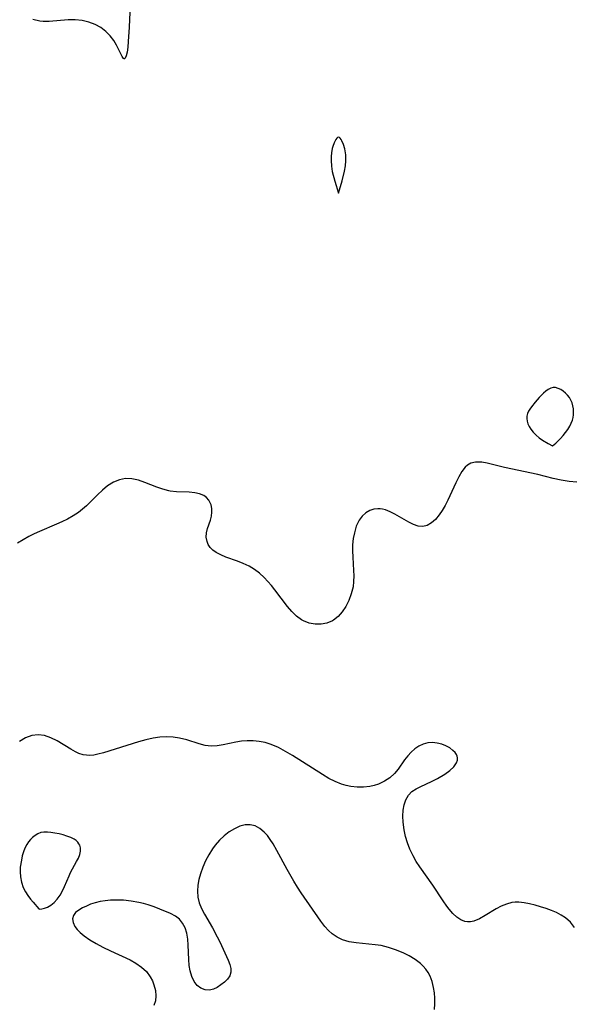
# Model space of a CAD drawing. Header units: metres. Extents: x 1073367 to 1082519, y 1569854 to 1574957.
# Tile 285 of 656: x 1076534 to 1076664, y 1572586 to 1572816. Entities that reach past the tile are written whole.
import ezdxf

# ---------------------------------------------------------------- set-up
doc = ezdxf.new("R2010")
doc.units = ezdxf.units.M
doc.layers.add('CGG_CurvaNivelLidar_v1', color=253, linetype='Continuous', lineweight=30)

msp = doc.modelspace()

# ---------------------------------------------------------------- linework, layer by layer
at = {"layer": 'CGG_CurvaNivelLidar_v1'}
for p, q in [((1076559.9324, 1572821.7924, 68.5), (1076559.5958, 1572814.3714, 68.5)), ((1076538.7221, 1572815.7825, 68.5), (1076537.0714, 1572816.1708, 68.5)), ((1076539.4566, 1572815.7024, 68.5), (1076538.7221, 1572815.7825, 68.5)), ((1076545.3319, 1572816.0495, 68.5), (1076540.895, 1572815.6904, 68.5)), ((1076546.9581, 1572816.0466, 68.5), (1076545.3319, 1572816.0495, 68.5)), ((1076548.5705, 1572815.8915, 68.5), (1076546.9581, 1572816.0466, 68.5)), ((1076550.1411, 1572815.5586, 68.5), (1076548.5705, 1572815.8915, 68.5)), ((1076540.895, 1572815.6904, 68.5), (1076539.4566, 1572815.7024, 68.5)), ((1076551.6241, 1572815.0172, 68.5), (1076550.1411, 1572815.5586, 68.5)), ((1076552.9364, 1572814.2745, 68.5), (1076551.6241, 1572815.0172, 68.5)), ((1076554.1168, 1572813.3546, 68.5), (1076552.9364, 1572814.2745, 68.5)), ((1076559.5958, 1572814.3714, 68.5), (1076559.3686, 1572811.007, 68.5)), ((1076555.149, 1572812.3051, 68.5), (1076554.1168, 1572813.3546, 68.5)), ((1076555.9639, 1572811.2401, 68.5), (1076555.149, 1572812.3051, 68.5)), ((1076556.6022, 1572810.1888, 68.5), (1076555.9639, 1572811.2401, 68.5)), ((1076557.9234, 1572807.5406, 68.5), (1076556.6022, 1572810.1888, 68.5)), ((1076559.2363, 1572809.6641, 68.5), (1076559.0787, 1572808.5163, 68.5)), ((1076559.3686, 1572811.007, 68.5), (1076559.2363, 1572809.6641, 68.5)), ((1076558.2459, 1572807.0813, 68.5), (1076557.9234, 1572807.5406, 68.5)), ((1076558.3921, 1572806.9834, 68.5), (1076558.2459, 1572807.0813, 68.5)), ((1076558.4808, 1572806.9731, 68.5), (1076558.3921, 1572806.9834, 68.5)), ((1076558.5702, 1572807.0093, 68.5), (1076558.4808, 1572806.9731, 68.5)), ((1076558.6517, 1572807.0888, 68.5), (1076558.5702, 1572807.0093, 68.5)), ((1076558.8876, 1572807.6297, 68.5), (1076558.6517, 1572807.0888, 68.5)), ((1076559.0787, 1572808.5163, 68.5), (1076558.8876, 1572807.6297, 68.5)), ((1076608.0932, 1572788.4194, 69), (1076607.8943, 1572788.1335, 69)), ((1076608.295, 1572788.614, 69), (1076608.0932, 1572788.4194, 69)), ((1076608.498, 1572788.6867, 69), (1076608.295, 1572788.614, 69)), ((1076608.7012, 1572788.6128, 69), (1076608.498, 1572788.6867, 69)), ((1076608.9029, 1572788.4165, 69), (1076608.7012, 1572788.6128, 69)), ((1076609.1014, 1572788.1286, 69), (1076608.9029, 1572788.4165, 69)), ((1076607.0356, 1572785.9765, 69), (1076606.8536, 1572785.0286, 69)), ((1076607.1763, 1572786.4656, 69), (1076607.0356, 1572785.9765, 69)), ((1076607.5136, 1572787.3754, 69), (1076607.1763, 1572786.4656, 69)), ((1076607.8943, 1572788.1335, 69), (1076607.5136, 1572787.3754, 69)), ((1076609.2952, 1572787.7725, 69), (1076609.1014, 1572788.1286, 69)), ((1076609.658, 1572786.9227, 69), (1076609.2952, 1572787.7725, 69)), ((1076609.9619, 1572785.9606, 69), (1076609.658, 1572786.9227, 69)), ((1076610.0769, 1572785.4532, 69), (1076609.9619, 1572785.9606, 69)), ((1076606.7765, 1572784.1249, 69), (1076606.7568, 1572783.2125, 69)), ((1076606.8536, 1572785.0286, 69), (1076606.7765, 1572784.1249, 69)), ((1076610.196, 1572784.571, 69), (1076610.0769, 1572785.4532, 69)), ((1076610.2342, 1572783.6701, 69), (1076610.196, 1572784.571, 69)), ((1076610.2213, 1572783.1028, 69), (1076610.2342, 1572783.6701, 69)), ((1076606.7568, 1572783.2125, 69), (1076606.8292, 1572781.849, 69)), ((1076606.8292, 1572781.849, 69), (1076607.041, 1572780.6251, 69)), ((1076609.8941, 1572780.7379, 69), (1076610.1187, 1572781.9695, 69)), ((1076610.1187, 1572781.9695, 69), (1076610.2213, 1572783.1028, 69)), ((1076607.041, 1572780.6251, 69), (1076607.6316, 1572778.4131, 69)), ((1076609.3218, 1572778.4917, 69), (1076609.8941, 1572780.7379, 69)), ((1076607.6316, 1572778.4131, 69), (1076608.5, 1572775.6124, 69)), ((1076608.5, 1572775.6124, 69), (1076609.3218, 1572778.4917, 69)), ((1076655.9172, 1572728.359, 69), (1076655.3945, 1572727.8144, 69)), ((1076656.4481, 1572728.8699, 69), (1076655.9172, 1572728.359, 69)), ((1076656.9868, 1572729.3313, 69), (1076656.4481, 1572728.8699, 69)), ((1076657.5338, 1572729.7214, 69), (1076656.9868, 1572729.3313, 69)), ((1076658.0905, 1572730.011, 69), (1076657.5338, 1572729.7214, 69)), ((1076658.6593, 1572730.1612, 69), (1076658.0905, 1572730.011, 69)), ((1076659.247, 1572730.1387, 69), (1076658.6593, 1572730.1612, 69)), ((1076659.8404, 1572729.9702, 69), (1076659.247, 1572730.1387, 69)), ((1076660.4297, 1572729.691, 69), (1076659.8404, 1572729.9702, 69)), ((1076661.0037, 1572729.3255, 69), (1076660.4297, 1572729.691, 69)), ((1076661.5491, 1572728.8891, 69), (1076661.0037, 1572729.3255, 69)), ((1076662.049, 1572728.3891, 69), (1076661.5491, 1572728.8891, 69)), ((1076662.4815, 1572727.8257, 69), (1076662.049, 1572728.3891, 69)), ((1076654.4395, 1572726.734, 69), (1076653.6137, 1572725.684, 69)), ((1076655.3945, 1572727.8144, 69), (1076654.4395, 1572726.734, 69)), ((1076662.8154, 1572727.2216, 69), (1076662.4815, 1572727.8257, 69)), ((1076663.0747, 1572726.571, 69), (1076662.8154, 1572727.2216, 69)), ((1076663.268, 1572725.8889, 69), (1076663.0747, 1572726.571, 69)), ((1076652.693, 1572724.0628, 69), (1076652.5463, 1572723.506, 69)), ((1076652.9361, 1572724.6102, 69), (1076652.693, 1572724.0628, 69)), ((1076653.2495, 1572725.1502, 69), (1076652.9361, 1572724.6102, 69)), ((1076653.6137, 1572725.684, 69), (1076653.2495, 1572725.1502, 69)), ((1076663.3972, 1572725.1868, 69), (1076663.268, 1572725.8889, 69)), ((1076663.3441, 1572723.1345, 69), (1076663.4385, 1572723.7606, 69)), ((1076663.4581, 1572724.4745, 69), (1076663.3972, 1572725.1868, 69)), ((1076663.4385, 1572723.7606, 69), (1076663.4581, 1572724.4745, 69)), ((1076652.5463, 1572723.506, 69), (1076652.5196, 1572722.9125, 69)), ((1076652.5196, 1572722.9125, 69), (1076652.6048, 1572722.3113, 69)), ((1076652.6048, 1572722.3113, 69), (1076652.7795, 1572721.7084, 69)), ((1076652.7795, 1572721.7084, 69), (1076653.0589, 1572721.0839, 69)), ((1076662.5416, 1572721.1093, 69), (1076662.9116, 1572721.8299, 69)), ((1076662.9116, 1572721.8299, 69), (1076663.1806, 1572722.5086, 69)), ((1076663.1806, 1572722.5086, 69), (1076663.3441, 1572723.1345, 69)), ((1076653.0589, 1572721.0839, 69), (1076653.4833, 1572720.4121, 69)), ((1076653.4833, 1572720.4121, 69), (1076654.0309, 1572719.7285, 69)), ((1076654.0309, 1572719.7285, 69), (1076654.6779, 1572719.0689, 69)), ((1076660.9714, 1572718.931, 69), (1076661.5693, 1572719.6537, 69)), ((1076661.5693, 1572719.6537, 69), (1076662.0882, 1572720.3747, 69)), ((1076662.0882, 1572720.3747, 69), (1076662.5416, 1572721.1093, 69)), ((1076654.6779, 1572719.0689, 69), (1076655.408, 1572718.4532, 69)), ((1076655.408, 1572718.4532, 69), (1076656.1623, 1572717.9059, 69)), ((1076656.1623, 1572717.9059, 69), (1076657.5387, 1572717.0541, 69)), ((1076657.5387, 1572717.0541, 69), (1076658.5, 1572716.542, 69)), ((1076658.5, 1572716.542, 69), (1076659.2599, 1572717.2071, 69)), ((1076659.2599, 1572717.2071, 69), (1076660.3611, 1572718.2704, 69)), ((1076660.3611, 1572718.2704, 69), (1076660.9714, 1572718.931, 69)), ((1076639.4525, 1572712.4817, 69), (1076638.6682, 1572712.0258, 69)), ((1076640.5489, 1572712.7486, 69), (1076639.4525, 1572712.4817, 69)), ((1076641.2398, 1572712.7618, 69), (1076640.5489, 1572712.7486, 69)), ((1076641.9633, 1572712.6944, 69), (1076641.2398, 1572712.7618, 69)), ((1076643.2724, 1572712.4583, 69), (1076641.9633, 1572712.6944, 69)), ((1076647.298, 1572711.5078, 69), (1076643.2724, 1572712.4583, 69)), ((1076637.3573, 1572710.567, 69), (1076636.613, 1572709.312, 69)), ((1076638.1223, 1572711.5333, 69), (1076637.3573, 1572710.567, 69)), ((1076638.6682, 1572712.0258, 69), (1076638.1223, 1572711.5333, 69)), ((1076655.0926, 1572709.8195, 69), (1076647.298, 1572711.5078, 69)), ((1076555.8873, 1572708.0299, 69), (1076554.5452, 1572707.2068, 69)), ((1076557.2991, 1572708.6041, 69), (1076555.8873, 1572708.0299, 69)), ((1076558.7589, 1572708.8778, 69), (1076557.2991, 1572708.6041, 69)), ((1076560.2345, 1572708.8145, 69), (1076558.7589, 1572708.8778, 69)), ((1076561.7276, 1572708.4926, 69), (1076560.2345, 1572708.8145, 69)), ((1076563.2279, 1572708.0016, 69), (1076561.7276, 1572708.4926, 69)), ((1076566.021, 1572706.9106, 69), (1076563.2279, 1572708.0016, 69)), ((1076635.9237, 1572707.9125, 69), (1076634.0887, 1572703.8693, 69)), ((1076636.613, 1572709.312, 69), (1076635.9237, 1572707.9125, 69)), ((1076658.6345, 1572708.9255, 69), (1076655.0926, 1572709.8195, 69)), ((1076660.515, 1572708.5328, 69), (1076658.6345, 1572708.9255, 69)), ((1076662.4225, 1572708.2375, 69), (1076660.515, 1572708.5328, 69)), ((1076664.1981, 1572708.0521, 69), (1076662.4225, 1572708.2375, 69)), ((1076553.3307, 1572706.2189, 69), (1076552.1685, 1572705.1057, 69)), ((1076554.5452, 1572707.2068, 69), (1076553.3307, 1572706.2189, 69)), ((1076567.42, 1572706.414, 69), (1076566.021, 1572706.9106, 69)), ((1076568.8232, 1572706.0392, 69), (1076567.42, 1572706.414, 69)), ((1076569.1683, 1572705.9738, 69), (1076568.8232, 1572706.0392, 69)), ((1076570.6559, 1572705.8054, 69), (1076569.1683, 1572705.9738, 69)), ((1076573.5753, 1572705.7088, 69), (1076570.6559, 1572705.8054, 69)), ((1076574.9436, 1572705.5934, 69), (1076573.5753, 1572705.7088, 69)), ((1076576.0501, 1572705.3563, 69), (1076574.9436, 1572705.5934, 69)), ((1076577.0259, 1572704.9421, 69), (1076576.0501, 1572705.3563, 69)), ((1076550.323, 1572703.2163, 69), (1076549.5958, 1572702.5173, 69)), ((1076552.1685, 1572705.1057, 69), (1076550.323, 1572703.2163, 69)), ((1076577.6862, 1572704.4544, 69), (1076577.0259, 1572704.9421, 69)), ((1076578.2164, 1572703.8427, 69), (1076577.6862, 1572704.4544, 69)), ((1076578.7283, 1572702.7816, 69), (1076578.2164, 1572703.8427, 69)), ((1076634.0887, 1572703.8693, 69), (1076633.4499, 1572702.6329, 69)), ((1076547.7028, 1572700.9902, 69), (1076546.4783, 1572700.1806, 69)), ((1076548.6781, 1572701.7286, 69), (1076547.7028, 1572700.9902, 69)), ((1076549.5958, 1572702.5173, 69), (1076548.6781, 1572701.7286, 69)), ((1076578.9017, 1572701.9404, 69), (1076578.7283, 1572702.7816, 69)), ((1076578.7939, 1572700.125, 69), (1076578.9224, 1572701.0598, 69)), ((1076578.9224, 1572701.0598, 69), (1076578.9017, 1572701.9404, 69)), ((1076614.8602, 1572700.8728, 69), (1076614.0185, 1572700.1197, 69)), ((1076615.8147, 1572701.4269, 69), (1076614.8602, 1572700.8728, 69)), ((1076616.7491, 1572701.734, 69), (1076615.8147, 1572701.4269, 69)), ((1076617.7293, 1572701.8541, 69), (1076616.7491, 1572701.734, 69)), ((1076618.2508, 1572701.84, 69), (1076617.7293, 1572701.8541, 69)), ((1076618.8031, 1572701.7654, 69), (1076618.2508, 1572701.84, 69)), ((1076619.5127, 1572701.5853, 69), (1076618.8031, 1572701.7654, 69)), ((1076620.5915, 1572701.1636, 69), (1076619.5127, 1572701.5853, 69)), ((1076621.6613, 1572700.617, 69), (1076620.5915, 1572701.1636, 69)), ((1076632.7626, 1572701.4628, 69), (1076632.0214, 1572700.3892, 69)), ((1076633.4499, 1572702.6329, 69), (1076632.7626, 1572701.4628, 69)), ((1076543.8598, 1572698.7734, 69), (1076542.6269, 1572698.2257, 69)), ((1076545.1938, 1572699.4422, 69), (1076543.8598, 1572698.7734, 69)), ((1076546.4783, 1572700.1806, 69), (1076545.1938, 1572699.4422, 69)), ((1076577.9064, 1572697.2438, 69), (1076578.5561, 1572699.1933, 69)), ((1076578.5561, 1572699.1933, 69), (1076578.7939, 1572700.125, 69)), ((1076613.3161, 1572699.1896, 69), (1076612.6575, 1572697.8008, 69)), ((1076614.0185, 1572700.1197, 69), (1076613.3161, 1572699.1896, 69)), ((1076624.9097, 1572698.6919, 69), (1076621.6613, 1572700.617, 69)), ((1076626.0319, 1572698.1325, 69), (1076624.9097, 1572698.6919, 69)), ((1076630.2084, 1572698.5355, 69), (1076629.2214, 1572697.953, 69)), ((1076631.145, 1572699.3644, 69), (1076630.2084, 1572698.5355, 69)), ((1076632.0214, 1572700.3892, 69), (1076631.145, 1572699.3644, 69)), ((1076538.6492, 1572696.5578, 69), (1076537.3964, 1572695.9906, 69)), ((1076542.6269, 1572698.2257, 69), (1076538.6492, 1572696.5578, 69)), ((1076577.5976, 1572695.2066, 69), (1076577.6527, 1572696.2152, 69)), ((1076577.6527, 1572696.2152, 69), (1076577.9064, 1572697.2438, 69)), ((1076612.2019, 1572696.231, 69), (1076611.9477, 1572694.8573, 69)), ((1076612.6575, 1572697.8008, 69), (1076612.2019, 1572696.231, 69)), ((1076627.1274, 1572697.7653, 69), (1076626.0319, 1572698.1325, 69)), ((1076628.1912, 1572697.681, 69), (1076627.1274, 1572697.7653, 69)), ((1076629.2214, 1572697.953, 69), (1076628.1912, 1572697.681, 69)), ((1076534.7876, 1572694.6105, 69), (1076533.4504, 1572693.7731, 69)), ((1076536.1628, 1572695.3787, 69), (1076534.7876, 1572694.6105, 69)), ((1076537.3964, 1572695.9906, 69), (1076536.1628, 1572695.3787, 69)), ((1076577.768, 1572694.2159, 69), (1076577.5976, 1572695.2066, 69)), ((1076578.079, 1572693.4719, 69), (1076577.768, 1572694.2159, 69)), ((1076611.9477, 1572694.8573, 69), (1076611.8048, 1572693.4262, 69)), ((1076578.5392, 1572692.785, 69), (1076578.079, 1572693.4719, 69)), ((1076579.1467, 1572692.1624, 69), (1076578.5392, 1572692.785, 69)), ((1076579.8768, 1572691.621, 69), (1076579.1467, 1572692.1624, 69)), ((1076580.9667, 1572691.0403, 69), (1076579.8768, 1572691.621, 69)), ((1076611.8048, 1572693.4262, 69), (1076611.7789, 1572691.9867, 69)), ((1076611.7789, 1572691.9867, 69), (1076611.8309, 1572690.5236, 69)), ((1076582.1804, 1572690.5467, 69), (1076580.9667, 1572691.0403, 69)), ((1076584.8681, 1572689.6039, 69), (1076582.1804, 1572690.5467, 69)), ((1076586.2461, 1572689.0739, 69), (1076584.8681, 1572689.6039, 69)), ((1076611.8309, 1572690.5236, 69), (1076612.0132, 1572687.4227, 69)), ((1076587.5963, 1572688.4355, 69), (1076586.2461, 1572689.0739, 69)), ((1076588.8385, 1572687.6767, 69), (1076587.5963, 1572688.4355, 69)), ((1076590.019, 1572686.7842, 69), (1076588.8385, 1572687.6767, 69)), ((1076612.0132, 1572687.4227, 69), (1076612.0539, 1572686.1332, 69)), ((1076591.1321, 1572685.7758, 69), (1076590.019, 1572686.7842, 69)), ((1076592.0087, 1572684.855, 69), (1076591.1321, 1572685.7758, 69)), ((1076592.8438, 1572683.8813, 69), (1076592.0087, 1572684.855, 69)), ((1076612.0278, 1572684.8651, 69), (1076611.8977, 1572683.6268, 69)), ((1076612.0539, 1572686.1332, 69), (1076612.0278, 1572684.8651, 69)), ((1076593.6475, 1572682.8724, 69), (1076592.8438, 1572683.8813, 69)), ((1076596.5672, 1572679.0277, 69), (1076593.6475, 1572682.8724, 69)), ((1076611.8977, 1572683.6268, 69), (1076611.4982, 1572681.9643, 69)), ((1076610.8921, 1572680.3826, 69), (1076610.1898, 1572678.9979, 69)), ((1076611.4982, 1572681.9643, 69), (1076610.8921, 1572680.3826, 69)), ((1076597.6083, 1572677.8049, 69), (1076596.5672, 1572679.0277, 69)), ((1076598.7053, 1572676.7306, 69), (1076597.6083, 1572677.8049, 69)), ((1076609.3655, 1572677.7338, 69), (1076608.4143, 1572676.6406, 69)), ((1076610.1898, 1572678.9979, 69), (1076609.3655, 1572677.7338, 69)), ((1076599.8901, 1572675.873, 69), (1076598.7053, 1572676.7306, 69)), ((1076600.3048, 1572675.6508, 69), (1076599.8901, 1572675.873, 69)), ((1076601.6402, 1572675.1518, 69), (1076600.3048, 1572675.6508, 69)), ((1076607.0692, 1572675.6367, 69), (1076605.799, 1572675.133, 69)), ((1076607.3225, 1572675.7824, 69), (1076607.0692, 1572675.6367, 69)), ((1076608.4143, 1572676.6406, 69), (1076607.3225, 1572675.7824, 69)), ((1076603.0336, 1572674.905, 69), (1076601.6402, 1572675.1518, 69)), ((1076604.4363, 1572674.897, 69), (1076603.0336, 1572674.905, 69)), ((1076605.799, 1572675.133, 69), (1076604.4363, 1572674.897, 69)), ((1076535.3468, 1572648.3061, 69.5), (1076533.9154, 1572647.4943, 69.5)), ((1076536.8218, 1572648.8382, 69.5), (1076535.3468, 1572648.3061, 69.5)), ((1076538.3177, 1572649.0287, 69.5), (1076536.8218, 1572648.8382, 69.5)), ((1076539.8032, 1572648.8312, 69.5), (1076538.3177, 1572649.0287, 69.5)), ((1076541.2751, 1572648.3277, 69.5), (1076539.8032, 1572648.8312, 69.5)), ((1076542.7192, 1572647.6132, 69.5), (1076541.2751, 1572648.3277, 69.5)), ((1076563.4525, 1572647.8826, 69.5), (1076561.7936, 1572647.425, 69.5)), ((1076565.2206, 1572648.2627, 69.5), (1076563.4525, 1572647.8826, 69.5)), ((1076566.7774, 1572648.4796, 69.5), (1076565.2206, 1572648.2627, 69.5)), ((1076568.3234, 1572648.5545, 69.5), (1076566.7774, 1572648.4796, 69.5)), ((1076569.8581, 1572648.4635, 69.5), (1076568.3234, 1572648.5545, 69.5)), ((1076571.363, 1572648.2311, 69.5), (1076569.8581, 1572648.4635, 69.5)), ((1076573.0184, 1572647.8373, 69.5), (1076571.363, 1572648.2311, 69.5)), ((1076575.9396, 1572646.9322, 69.5), (1076573.0184, 1572647.8373, 69.5)), ((1076545.9601, 1572645.6377, 69.5), (1076542.7192, 1572647.6132, 69.5)), ((1076547.0343, 1572645.0493, 69.5), (1076545.9601, 1572645.6377, 69.5)), ((1076561.7936, 1572647.425, 69.5), (1076553.5953, 1572644.8192, 69.5)), ((1076577.359, 1572646.5684, 69.5), (1076575.9396, 1572646.9322, 69.5)), ((1076578.7189, 1572646.3931, 69.5), (1076577.359, 1572646.5684, 69.5)), ((1076580.1474, 1572646.4519, 69.5), (1076578.7189, 1572646.3931, 69.5)), ((1076581.5691, 1572646.6816, 69.5), (1076580.1474, 1572646.4519, 69.5)), ((1076584.506, 1572647.3033, 69.5), (1076581.5691, 1572646.6816, 69.5)), ((1076585.8348, 1572647.5121, 69.5), (1076584.506, 1572647.3033, 69.5)), ((1076587.187, 1572647.6329, 69.5), (1076585.8348, 1572647.5121, 69.5)), ((1076588.5524, 1572647.6391, 69.5), (1076587.187, 1572647.6329, 69.5)), ((1076589.9811, 1572647.4978, 69.5), (1076588.5524, 1572647.6391, 69.5)), ((1076591.401, 1572647.2069, 69.5), (1076589.9811, 1572647.4978, 69.5)), ((1076592.7993, 1572646.7688, 69.5), (1076591.401, 1572647.2069, 69.5)), ((1076594.4779, 1572646.0359, 69.5), (1076592.7993, 1572646.7688, 69.5)), ((1076596.122, 1572645.1455, 69.5), (1076594.4779, 1572646.0359, 69.5)), ((1076626.3465, 1572645.7292, 69.5), (1076625.4777, 1572644.965, 69.5)), ((1076627.3035, 1572646.367, 69.5), (1076626.3465, 1572645.7292, 69.5)), ((1076628.318, 1572646.8407, 69.5), (1076627.3035, 1572646.367, 69.5)), ((1076629.3706, 1572647.1247, 69.5), (1076628.318, 1572646.8407, 69.5)), ((1076630.4767, 1572647.1988, 69.5), (1076629.3706, 1572647.1247, 69.5)), ((1076631.5775, 1572647.0808, 69.5), (1076630.4767, 1572647.1988, 69.5)), ((1076632.6455, 1572646.8075, 69.5), (1076631.5775, 1572647.0808, 69.5)), ((1076633.6146, 1572646.4254, 69.5), (1076632.6455, 1572646.8075, 69.5)), ((1076634.4955, 1572645.9491, 69.5), (1076633.6146, 1572646.4254, 69.5)), ((1076635.2537, 1572645.3964, 69.5), (1076634.4955, 1572645.9491, 69.5)), ((1076547.8336, 1572644.6897, 69.5), (1076547.0343, 1572645.0493, 69.5)), ((1076548.8509, 1572644.3691, 69.5), (1076547.8336, 1572644.6897, 69.5)), ((1076549.6258, 1572644.2413, 69.5), (1076548.8509, 1572644.3691, 69.5)), ((1076550.4104, 1572644.2118, 69.5), (1076549.6258, 1572644.2413, 69.5)), ((1076551.324, 1572644.2943, 69.5), (1076550.4104, 1572644.2118, 69.5)), ((1076552.2538, 1572644.4716, 69.5), (1076551.324, 1572644.2943, 69.5)), ((1076553.5953, 1572644.8192, 69.5), (1076552.2538, 1572644.4716, 69.5)), ((1076597.7491, 1572644.1587, 69.5), (1076596.122, 1572645.1455, 69.5)), ((1076604.7564, 1572639.7221, 69.5), (1076597.7491, 1572644.1587, 69.5)), ((1076624.6779, 1572644.0985, 69.5), (1076623.9429, 1572643.1634, 69.5)), ((1076625.4777, 1572644.965, 69.5), (1076624.6779, 1572644.0985, 69.5)), ((1076635.7373, 1572644.917, 69.5), (1076635.2537, 1572645.3964, 69.5)), ((1076636.0968, 1572644.4036, 69.5), (1076635.7373, 1572644.917, 69.5)), ((1076636.2568, 1572644.0364, 69.5), (1076636.0968, 1572644.4036, 69.5)), ((1076636.3407, 1572643.6258, 69.5), (1076636.2568, 1572644.0364, 69.5)), ((1076636.3014, 1572643.0689, 69.5), (1076636.3407, 1572643.6258, 69.5)), ((1076622.4417, 1572641.0256, 69.5), (1076621.6196, 1572640.0224, 69.5)), ((1076623.9429, 1572643.1634, 69.5), (1076622.4417, 1572641.0256, 69.5)), ((1076634.4996, 1572640.6939, 69.5), (1076635.4241, 1572641.5695, 69.5)), ((1076635.4241, 1572641.5695, 69.5), (1076636.0714, 1572642.4672, 69.5)), ((1076636.0714, 1572642.4672, 69.5), (1076636.3014, 1572643.0689, 69.5)), ((1076606.2229, 1572638.8595, 69.5), (1076604.7564, 1572639.7221, 69.5)), ((1076607.6999, 1572638.0905, 69.5), (1076606.2229, 1572638.8595, 69.5)), ((1076620.514, 1572639.0076, 69.5), (1076619.2495, 1572638.162, 69.5)), ((1076621.6196, 1572640.0224, 69.5), (1076620.514, 1572639.0076, 69.5)), ((1076630.275, 1572638.1212, 69.5), (1076631.6333, 1572638.8122, 69.5)), ((1076631.6333, 1572638.8122, 69.5), (1076633.3748, 1572639.8575, 69.5)), ((1076633.3748, 1572639.8575, 69.5), (1076634.4996, 1572640.6939, 69.5)), ((1076609.2076, 1572637.4747, 69.5), (1076607.6999, 1572638.0905, 69.5)), ((1076610.2883, 1572637.1656, 69.5), (1076609.2076, 1572637.4747, 69.5)), ((1076611.3856, 1572636.9532, 69.5), (1076610.2883, 1572637.1656, 69.5)), ((1076612.8853, 1572636.8056, 69.5), (1076611.3856, 1572636.9532, 69.5)), ((1076614.3794, 1572636.8124, 69.5), (1076612.8853, 1572636.8056, 69.5)), ((1076615.8462, 1572636.976, 69.5), (1076614.3794, 1572636.8124, 69.5)), ((1076616.8692, 1572637.1964, 69.5), (1076615.8462, 1572636.976, 69.5)), ((1076617.8557, 1572637.5095, 69.5), (1076616.8692, 1572637.1964, 69.5)), ((1076619.2495, 1572638.162, 69.5), (1076617.8557, 1572637.5095, 69.5)), ((1076625.6598, 1572635.7621, 69.5), (1076626.6285, 1572636.4326, 69.5)), ((1076626.6285, 1572636.4326, 69.5), (1076627.7285, 1572636.9806, 69.5)), ((1076627.7285, 1572636.9806, 69.5), (1076630.275, 1572638.1212, 69.5)), ((1076624.2557, 1572633.8603, 69.5), (1076624.8666, 1572634.8983, 69.5)), ((1076624.8666, 1572634.8983, 69.5), (1076625.6598, 1572635.7621, 69.5)), ((1076623.6055, 1572631.404, 69.5), (1076623.8335, 1572632.6845, 69.5)), ((1076623.8335, 1572632.6845, 69.5), (1076624.2557, 1572633.8603, 69.5)), ((1076623.5423, 1572630.0437, 69.5), (1076623.6055, 1572631.404, 69.5)), ((1076623.6141, 1572628.6275, 69.5), (1076623.5423, 1572630.0437, 69.5)), ((1076585.4121, 1572627.6543, 70), (1076584.1631, 1572627.0889, 70)), ((1076586.6616, 1572627.9814, 70), (1076585.4121, 1572627.6543, 70)), ((1076587.887, 1572628.0169, 70), (1076586.6616, 1572627.9814, 70)), ((1076589.0448, 1572627.7229, 70), (1076587.887, 1572628.0169, 70)), ((1076590.1363, 1572627.1389, 70), (1076589.0448, 1572627.7229, 70)), ((1076591.1399, 1572626.3082, 70), (1076590.1363, 1572627.1389, 70)), ((1076623.8614, 1572626.8028, 69.5), (1076623.6141, 1572628.6275, 69.5)), ((1076536.9876, 1572625.0543, 70), (1076536.4925, 1572624.5583, 70)), ((1076537.5846, 1572625.535, 70), (1076536.9876, 1572625.0543, 70)), ((1076538.2237, 1572625.9175, 70), (1076537.5846, 1572625.535, 70)), ((1076538.9063, 1572626.1764, 70), (1076538.2237, 1572625.9175, 70)), ((1076539.6603, 1572626.2952, 70), (1076538.9063, 1572626.1764, 70)), ((1076540.454, 1572626.2951, 70), (1076539.6603, 1572626.2952, 70)), ((1076541.2785, 1572626.2166, 70), (1076540.454, 1572626.2951, 70)), ((1076542.2247, 1572626.0726, 70), (1076541.2785, 1572626.2166, 70)), ((1076543.1812, 1572625.8825, 70), (1076542.2247, 1572626.0726, 70)), ((1076544.129, 1572625.6494, 70), (1076543.1812, 1572625.8825, 70)), ((1076545.0474, 1572625.3709, 70), (1076544.129, 1572625.6494, 70)), ((1076545.9123, 1572625.0389, 70), (1076545.0474, 1572625.3709, 70)), ((1076546.6941, 1572624.6394, 70), (1076545.9123, 1572625.0389, 70)), ((1076581.7883, 1572625.4263, 70), (1076580.6815, 1572624.3804, 70)), ((1076582.9553, 1572626.3372, 70), (1076581.7883, 1572625.4263, 70)), ((1076584.1631, 1572627.0889, 70), (1076582.9553, 1572626.3372, 70)), ((1076591.8723, 1572625.485, 70), (1076591.1399, 1572626.3082, 70)), ((1076592.5533, 1572624.5526, 70), (1076591.8723, 1572625.485, 70)), ((1076624.1815, 1572625.3055, 69.5), (1076623.8614, 1572626.8028, 69.5)), ((1076624.6157, 1572623.8133, 69.5), (1076624.1815, 1572625.3055, 69.5)), ((1076535.2159, 1572622.5619, 70), (1076534.8759, 1572621.6608, 70)), ((1076535.6387, 1572623.4014, 70), (1076535.2159, 1572622.5619, 70)), ((1076536.0395, 1572624.0063, 70), (1076535.6387, 1572623.4014, 70)), ((1076536.4925, 1572624.5583, 70), (1076536.0395, 1572624.0063, 70)), ((1076547.1611, 1572624.3187, 70), (1076546.6941, 1572624.6394, 70)), ((1076547.5587, 1572623.9529, 70), (1076547.1611, 1572624.3187, 70)), ((1076547.8415, 1572623.587, 70), (1076547.5587, 1572623.9529, 70)), ((1076548.0248, 1572623.2427, 70), (1076547.8415, 1572623.587, 70)), ((1076548.2016, 1572622.5939, 70), (1076548.0248, 1572623.2427, 70)), ((1076548.1953, 1572621.834, 70), (1076548.2016, 1572622.5939, 70)), ((1076579.6579, 1572623.2139, 70), (1076579.0236, 1572622.3581, 70)), ((1076580.6815, 1572624.3804, 70), (1076579.6579, 1572623.2139, 70)), ((1076593.2031, 1572623.5381, 70), (1076592.5533, 1572624.5526, 70)), ((1076594.116, 1572621.9763, 70), (1076593.2031, 1572623.5381, 70)), ((1076625.2017, 1572622.2754, 69.5), (1076624.6157, 1572623.8133, 69.5)), ((1076534.6025, 1572620.7162, 70), (1076534.3852, 1572619.7428, 70)), ((1076534.8759, 1572621.6608, 70), (1076534.6025, 1572620.7162, 70)), ((1076547.2998, 1572619.4319, 70), (1076547.7037, 1572620.2437, 70)), ((1076547.7037, 1572620.2437, 70), (1076548.0157, 1572621.0426, 70)), ((1076548.0157, 1572621.0426, 70), (1076548.1953, 1572621.834, 70)), ((1076578.166, 1572620.9954, 70), (1076577.415, 1572619.563, 70)), ((1076579.0236, 1572622.3581, 70), (1076578.166, 1572620.9954, 70)), ((1076596.5001, 1572617.5848, 70), (1076594.116, 1572621.9763, 70)), ((1076625.9144, 1572620.7757, 69.5), (1076625.2017, 1572622.2754, 69.5)), ((1076626.6595, 1572619.4593, 69.5), (1076625.9144, 1572620.7757, 69.5)), ((1076534.1359, 1572618.1027, 70), (1076534.0651, 1572617.0216, 70)), ((1076534.3852, 1572619.7428, 70), (1076534.1359, 1572618.1027, 70)), ((1076545.9043, 1572616.8861, 70), (1076547.2998, 1572619.4319, 70)), ((1076576.7715, 1572618.0848, 70), (1076576.2439, 1572616.5803, 70)), ((1076577.415, 1572619.563, 70), (1076576.7715, 1572618.0848, 70)), ((1076627.4766, 1572618.1791, 69.5), (1076626.6595, 1572619.4593, 69.5)), ((1076630.5196, 1572613.9106, 69.5), (1076627.4766, 1572618.1791, 69.5)), ((1076534.0651, 1572617.0216, 70), (1076534.1427, 1572615.8249, 70)), ((1076534.1427, 1572615.8249, 70), (1076534.3937, 1572614.5704, 70)), ((1076544.4774, 1572613.586, 70), (1076545.5343, 1572616.1005, 70)), ((1076545.5343, 1572616.1005, 70), (1076545.9043, 1572616.8861, 70)), ((1076576.2439, 1572616.5803, 70), (1076575.8867, 1572615.2367, 70)), ((1076598.0495, 1572614.8349, 70), (1076596.5001, 1572617.5848, 70)), ((1076534.3937, 1572614.5704, 70), (1076534.8353, 1572613.326, 70)), ((1076534.8353, 1572613.326, 70), (1076535.3356, 1572612.3571, 70)), ((1076543.9815, 1572612.5719, 70), (1076544.4774, 1572613.586, 70)), ((1076575.6539, 1572613.8955, 70), (1076575.5673, 1572612.4906, 70)), ((1076575.8867, 1572615.2367, 70), (1076575.6539, 1572613.8955, 70)), ((1076598.8944, 1572613.4568, 70), (1076598.0495, 1572614.8349, 70)), ((1076599.8047, 1572612.0736, 70), (1076598.8944, 1572613.4568, 70)), ((1076632.9411, 1572610.206, 69.5), (1076630.5196, 1572613.9106, 69.5)), ((1076535.3356, 1572612.3571, 70), (1076535.9176, 1572611.452, 70)), ((1076535.9176, 1572611.452, 70), (1076536.5311, 1572610.6254, 70)), ((1076542.7744, 1572610.649, 70), (1076543.4135, 1572611.5748, 70)), ((1076543.4135, 1572611.5748, 70), (1076543.9815, 1572612.5719, 70)), ((1076575.5673, 1572612.4906, 70), (1076575.6597, 1572611.1191, 70)), ((1076575.6597, 1572611.1191, 70), (1076575.9507, 1572609.8021, 70)), ((1076604.3741, 1572605.4685, 70), (1076599.8047, 1572612.0736, 70)), ((1076536.5311, 1572610.6254, 70), (1076537.1279, 1572609.8933, 70)), ((1076537.1279, 1572609.8933, 70), (1076538.5, 1572608.3547, 70)), ((1076539.7763, 1572608.4911, 70), (1076540.5207, 1572608.7692, 70)), ((1076540.5207, 1572608.7692, 70), (1076541.303, 1572609.2095, 70)), ((1076541.303, 1572609.2095, 70), (1076542.0679, 1572609.8456, 70)), ((1076542.0679, 1572609.8456, 70), (1076542.7744, 1572610.649, 70)), ((1076549.5961, 1572609.0139, 70), (1076548.7052, 1572608.5741, 70)), ((1076550.5692, 1572609.4248, 70), (1076549.5961, 1572609.0139, 70)), ((1076551.6193, 1572609.7751, 70), (1076550.5692, 1572609.4248, 70)), ((1076552.7636, 1572610.0442, 70), (1076551.6193, 1572609.7751, 70)), ((1076553.9666, 1572610.2333, 70), (1076552.7636, 1572610.0442, 70)), ((1076555.211, 1572610.3575, 70), (1076553.9666, 1572610.2333, 70)), ((1076556.7226, 1572610.4298, 70), (1076555.211, 1572610.3575, 70)), ((1076558.254, 1572610.3974, 70), (1076556.7226, 1572610.4298, 70)), ((1076560.0436, 1572610.1986, 70), (1076558.254, 1572610.3974, 70)), ((1076561.8204, 1572609.8584, 70), (1076560.0436, 1572610.1986, 70)), ((1076562.9167, 1572609.5905, 70), (1076561.8204, 1572609.8584, 70)), ((1076563.9938, 1572609.2848, 70), (1076562.9167, 1572609.5905, 70)), ((1076565.4076, 1572608.818, 70), (1076563.9938, 1572609.2848, 70)), ((1076566.7653, 1572608.3122, 70), (1076565.4076, 1572608.818, 70)), ((1076575.9507, 1572609.8021, 70), (1076576.4939, 1572608.4607, 70)), ((1076633.7877, 1572608.9745, 69.5), (1076632.9411, 1572610.206, 69.5)), ((1076634.3333, 1572608.2584, 69.5), (1076633.7877, 1572608.9745, 69.5)), ((1076646.5248, 1572608.9751, 69.5), (1076645.3402, 1572608.343, 69.5)), ((1076647.7396, 1572609.4883, 69.5), (1076646.5248, 1572608.9751, 69.5)), ((1076648.9903, 1572609.8193, 69.5), (1076647.7396, 1572609.4883, 69.5)), ((1076649.8147, 1572609.9089, 69.5), (1076648.9903, 1572609.8193, 69.5)), ((1076650.6532, 1572609.909, 69.5), (1076649.8147, 1572609.9089, 69.5)), ((1076651.8962, 1572609.7775, 69.5), (1076650.6532, 1572609.909, 69.5)), ((1076653.1578, 1572609.5296, 69.5), (1076651.8962, 1572609.7775, 69.5)), ((1076654.4346, 1572609.206, 69.5), (1076653.1578, 1572609.5296, 69.5)), ((1076655.732, 1572608.8343, 69.5), (1076654.4346, 1572609.206, 69.5)), ((1076657.0234, 1572608.423, 69.5), (1076655.732, 1572608.8343, 69.5)), ((1076538.5, 1572608.3547, 70), (1076538.6958, 1572608.3062, 70)), ((1076538.6958, 1572608.3062, 70), (1076539.1439, 1572608.3457, 70)), ((1076539.1439, 1572608.3457, 70), (1076539.7763, 1572608.4911, 70)), ((1076546.5556, 1572606.8256, 70), (1076546.3698, 1572606.0337, 70)), ((1076547.0469, 1572607.4812, 70), (1076546.5556, 1572606.8256, 70)), ((1076547.7857, 1572608.0486, 70), (1076547.0469, 1572607.4812, 70)), ((1076548.7052, 1572608.5741, 70), (1076547.7857, 1572608.0486, 70)), ((1076569.2705, 1572607.2628, 70), (1076566.7653, 1572608.3122, 70)), ((1076570.3687, 1572606.6711, 70), (1076569.2705, 1572607.2628, 70)), ((1076571.3111, 1572605.9422, 70), (1076570.3687, 1572606.6711, 70)), ((1076576.4939, 1572608.4607, 70), (1076577.2014, 1572607.1578, 70)), ((1076577.2014, 1572607.1578, 70), (1076579.0763, 1572603.9216, 70)), ((1076635.2079, 1572607.253, 69.5), (1076634.3333, 1572608.2584, 69.5)), ((1076636.1228, 1572606.4097, 69.5), (1076635.2079, 1572607.253, 69.5)), ((1076642.7852, 1572606.7954, 69.5), (1076641.4219, 1572606.0403, 69.5)), ((1076645.3402, 1572608.343, 69.5), (1076642.7852, 1572606.7954, 69.5)), ((1076658.2896, 1572607.9693, 69.5), (1076657.0234, 1572608.423, 69.5)), ((1076659.4635, 1572607.4843, 69.5), (1076658.2896, 1572607.9693, 69.5)), ((1076660.5713, 1572606.9284, 69.5), (1076659.4635, 1572607.4843, 69.5)), ((1076661.5866, 1572606.2716, 69.5), (1076660.5713, 1572606.9284, 69.5)), ((1076546.3698, 1572606.0337, 70), (1076546.489, 1572605.1588, 70)), ((1076546.489, 1572605.1588, 70), (1076546.8939, 1572604.2581, 70)), ((1076546.8939, 1572604.2581, 70), (1076547.4358, 1572603.5271, 70)), ((1076572.0685, 1572605.0083, 70), (1076571.3111, 1572605.9422, 70)), ((1076572.6385, 1572603.9019, 70), (1076572.0685, 1572605.0083, 70)), ((1076605.294, 1572604.2661, 70), (1076604.3741, 1572605.4685, 70)), ((1076606.1255, 1572603.3298, 70), (1076605.294, 1572604.2661, 70)), ((1076637.0864, 1572605.7782, 69.5), (1076636.1228, 1572606.4097, 69.5)), ((1076638.0568, 1572605.4176, 69.5), (1076637.0864, 1572605.7782, 69.5)), ((1076638.6762, 1572605.3213, 69.5), (1076638.0568, 1572605.4176, 69.5)), ((1076639.3432, 1572605.3412, 69.5), (1076638.6762, 1572605.3213, 69.5)), ((1076640.0924, 1572605.5013, 69.5), (1076639.3432, 1572605.3412, 69.5)), ((1076641.4219, 1572606.0403, 69.5), (1076640.0924, 1572605.5013, 69.5)), ((1076662.7243, 1572605.2383, 69.5), (1076661.5866, 1572606.2716, 69.5)), ((1076663.6438, 1572604.0318, 69.5), (1076662.7243, 1572605.2383, 69.5)), ((1076547.4358, 1572603.5271, 70), (1076548.1359, 1572602.8193, 70)), ((1076548.1359, 1572602.8193, 70), (1076549.0695, 1572602.0552, 70)), ((1076549.0695, 1572602.0552, 70), (1076550.4009, 1572601.1299, 70)), ((1076573.0313, 1572602.6656, 70), (1076572.6385, 1572603.9019, 70)), ((1076573.2613, 1572601.3191, 70), (1076573.0313, 1572602.6656, 70)), ((1076579.0763, 1572603.9216, 70), (1076580.168, 1572601.8321, 70)), ((1076580.168, 1572601.8321, 70), (1076580.7471, 1572600.6443, 70)), ((1076607.0253, 1572602.5002, 70), (1076606.1255, 1572603.3298, 70)), ((1076608.1592, 1572601.7138, 70), (1076607.0253, 1572602.5002, 70)), ((1076550.4009, 1572601.1299, 70), (1076551.8673, 1572600.2394, 70)), ((1076551.8673, 1572600.2394, 70), (1076553.4291, 1572599.393, 70)), ((1076573.3739, 1572599.9095, 70), (1076573.2613, 1572601.3191, 70)), ((1076573.4923, 1572596.5113, 70), (1076573.3739, 1572599.9095, 70)), ((1076580.7471, 1572600.6443, 70), (1076582.6831, 1572596.3396, 70)), ((1076609.3979, 1572601.118, 70), (1076608.1592, 1572601.7138, 70)), ((1076610.9626, 1572600.6655, 70), (1076609.3979, 1572601.118, 70)), ((1076612.6185, 1572600.4014, 70), (1076610.9626, 1572600.6655, 70)), ((1076617.0727, 1572599.9826, 70), (1076612.6185, 1572600.4014, 70)), ((1076618.4677, 1572599.7681, 70), (1076617.0727, 1572599.9826, 70)), ((1076620.1695, 1572599.36, 70), (1076618.4677, 1572599.7681, 70)), ((1076553.4291, 1572599.393, 70), (1076555.2258, 1572598.5192, 70)), ((1076555.2258, 1572598.5192, 70), (1076559.7787, 1572596.4351, 70)), ((1076621.8356, 1572598.8115, 70), (1076620.1695, 1572599.36, 70)), ((1076623.5921, 1572598.0858, 70), (1076621.8356, 1572598.8115, 70)), ((1076625.0389, 1572597.3659, 70), (1076623.5921, 1572598.0858, 70)), ((1076626.3994, 1572596.5495, 70), (1076625.0389, 1572597.3659, 70)), ((1076559.7787, 1572596.4351, 70), (1076561.1677, 1572595.6719, 70)), ((1076561.1677, 1572595.6719, 70), (1076562.4739, 1572594.7458, 70)), ((1076573.5989, 1572595.1533, 70), (1076573.4923, 1572596.5113, 70)), ((1076573.8082, 1572593.8559, 70), (1076573.5989, 1572595.1533, 70)), ((1076582.6831, 1572596.3396, 70), (1076583.0757, 1572595.341, 70)), ((1076583.0757, 1572595.341, 70), (1076583.3194, 1572594.4116, 70)), ((1076627.6393, 1572595.6196, 70), (1076626.3994, 1572596.5495, 70)), ((1076628.3181, 1572594.9873, 70), (1076627.6393, 1572595.6196, 70)), ((1076628.9261, 1572594.2996, 70), (1076628.3181, 1572594.9873, 70)), ((1076562.4739, 1572594.7458, 70), (1076563.5987, 1572593.6903, 70)), ((1076563.5987, 1572593.6903, 70), (1076564.4995, 1572592.5178, 70)), ((1076574.1975, 1572592.5539, 70), (1076573.8082, 1572593.8559, 70)), ((1076583.0689, 1572592.7094, 70), (1076582.5436, 1572591.9377, 70)), ((1076583.3428, 1572593.5499, 70), (1076583.0689, 1572592.7094, 70)), ((1076583.3194, 1572594.4116, 70), (1076583.3428, 1572593.5499, 70)), ((1076629.4762, 1572593.5159, 70), (1076628.9261, 1572594.2996, 70)), ((1076629.9327, 1572592.6718, 70), (1076629.4762, 1572593.5159, 70)), ((1076630.4216, 1572591.3719, 70), (1076629.9327, 1572592.6718, 70)), ((1076564.4995, 1572592.5178, 70), (1076565.0023, 1572591.5731, 70)), ((1076565.0023, 1572591.5731, 70), (1076565.377, 1572590.5907, 70)), ((1076565.377, 1572590.5907, 70), (1076565.6963, 1572589.3223, 70)), ((1076574.7573, 1572591.4088, 70), (1076574.1975, 1572592.5539, 70)), ((1076575.4845, 1572590.4778, 70), (1076574.7573, 1572591.4088, 70)), ((1076576.365, 1572589.8209, 70), (1076575.4845, 1572590.4778, 70)), ((1076581.0343, 1572590.5851, 70), (1076580.1781, 1572590.0244, 70)), ((1076581.843, 1572591.2295, 70), (1076581.0343, 1572590.5851, 70)), ((1076582.5436, 1572591.9377, 70), (1076581.843, 1572591.2295, 70)), ((1076630.7419, 1572589.9848, 70), (1076630.4216, 1572591.3719, 70)), ((1076565.6963, 1572589.3223, 70), (1076565.8269, 1572588.0719, 70)), ((1076565.8269, 1572588.0719, 70), (1076565.7353, 1572586.8825, 70)), ((1076577.3457, 1572589.4482, 70), (1076576.365, 1572589.8209, 70)), ((1076578.3607, 1572589.3791, 70), (1076577.3457, 1572589.4482, 70)), ((1076579.2847, 1572589.5977, 70), (1076578.3607, 1572589.3791, 70)), ((1076580.1781, 1572590.0244, 70), (1076579.2847, 1572589.5977, 70)), ((1076630.9032, 1572588.7432, 70), (1076630.7419, 1572589.9848, 70)), ((1076630.9812, 1572587.4645, 70), (1076630.9032, 1572588.7432, 70)), ((1076565.7353, 1572586.8825, 70), (1076565.3723, 1572585.8002, 70)), ((1076630.959, 1572584.8657, 70), (1076630.9947, 1572586.1577, 70)), ((1076630.9947, 1572586.1577, 70), (1076630.9812, 1572587.4645, 70))]:
    msp.add_line(p, q, dxfattribs=at)

doc.saveas('drawing.dxf')
